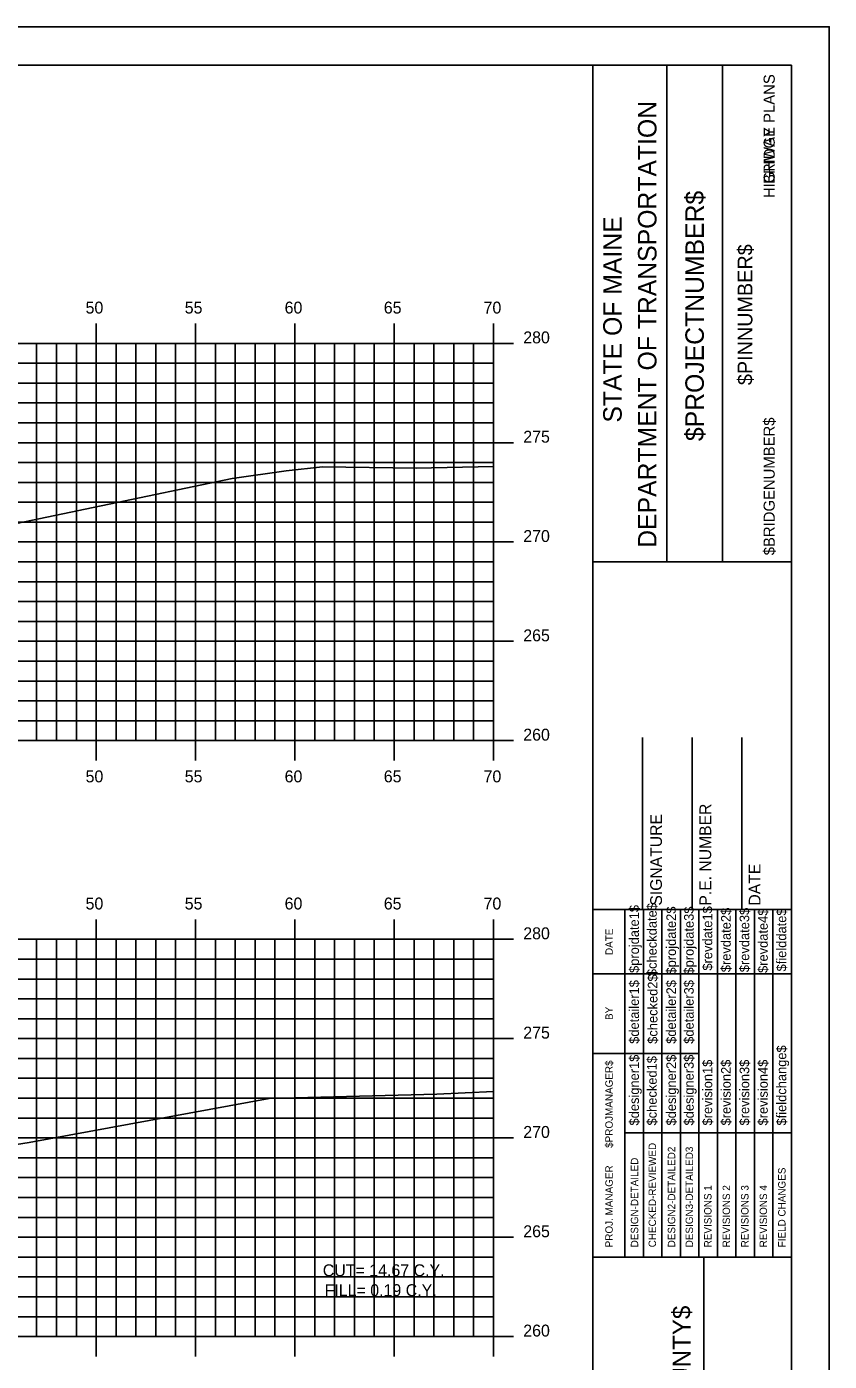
# Model space of a CAD drawing. Extents: x 1170543 to 1177585, y 609599 to 610623.
# Drawn here: x 1176512.4 to 1176552.8, y 609641.6 to 609708.8 of the extents above; entities that cross this region are included whole.
import ezdxf

# ---------------------------------------------------------------- set-up
doc = ezdxf.new("R2010")
doc.units = 0
for name, color, linetype in [('BORDER', 7, 'Continuous'), ('BRIDGE_TITLE', 7, 'Continuous'), ('D_Roadway_Centerline_Text', 7, 'Continuous'), ('H_V ANNOTATION', 7, 'Continuous'), ('HIGHWAY_TITLE', 7, 'Continuous'), ('MAJOR', 7, 'Continuous'), ('MINOR', 7, 'Continuous'), ('PLOT BOUNDARY', 7, 'Continuous'), ('S_Roadway_Centerline', 7, 'Continuous')]:
    doc.layers.add(name, color=color, linetype=linetype)

msp = doc.modelspace()

# ---------------------------------------------------------------- linework, layer by layer
at = {"layer": 'BORDER'}
for p, q in [((1176550.853, 609706.872), (1176390.853, 609706.872)), ((1176540.853, 609601.875), (1176540.853, 609706.875)), ((1176544.581, 609681.869), (1176544.581, 609706.869)), ((1176547.376, 609681.869), (1176547.376, 609706.869)), ((1176550.853, 609601.875), (1176550.853, 609706.875)), ((1176540.853, 609681.866), (1176550.853, 609681.866)), ((1176543.353, 609664.375), (1176543.353, 609673.023)), ((1176545.853, 609664.375), (1176545.853, 609673.023)), ((1176548.353, 609664.375), (1176548.353, 609673.023)), ((1176540.853, 609664.375), (1176550.853, 609664.375)), ((1176540.853, 609646.875), (1176550.853, 609646.875)), ((1176546.444, 609611.875), (1176546.444, 609646.875))]:
    msp.add_line(p, q, dxfattribs=at)
for points in [[(1176542.467, 609661.125), (1176542.467, 609664.375)], [(1176543.4, 609646.878), (1176543.4, 609664.375)], [(1176544.332, 609664.375), (1176544.332, 609646.878)], [(1176545.263, 609646.878), (1176545.263, 609664.375)], [(1176546.195, 609646.878), (1176546.195, 609664.375)], [(1176547.127, 609646.878), (1176547.127, 609664.375)], [(1176548.058, 609646.878), (1176548.058, 609664.375)], [(1176548.99, 609646.878), (1176548.99, 609664.375)], [(1176549.922, 609646.878), (1176549.922, 609664.375)], [(1176542.468, 609646.878), (1176542.468, 609663.669)], [(1176540.853, 609661.125), (1176550.853, 609661.125)], [(1176540.853, 609657.125), (1176542.468, 609657.125)], [(1176542.467, 609657.125), (1176546.194, 609657.125)], [(1176542.467, 609653.125), (1176550.853, 609653.125)]]:
    msp.add_lwpolyline(points, dxfattribs=at)
at = {"layer": 'MAJOR'}
for p, q in [((1176515.852, 609693.874), (1176515.852, 609692.872)), ((1176520.852, 609693.874), (1176520.852, 609692.872)), ((1176525.852, 609693.874), (1176525.852, 609692.872)), ((1176530.852, 609693.874), (1176530.852, 609692.872)), ((1176535.852, 609693.874), (1176535.852, 609692.872)), ((1176395.852, 609692.872), (1176535.852, 609692.872)), ((1176395.852, 609692.872), (1176535.852, 609692.872)), ((1176515.852, 609672.872), (1176515.852, 609692.872)), ((1176520.852, 609672.872), (1176520.852, 609692.872)), ((1176525.852, 609672.872), (1176525.852, 609692.872)), ((1176530.852, 609672.872), (1176530.852, 609692.872)), ((1176536.854, 609692.872), (1176534.85, 609692.872)), ((1176535.852, 609672.872), (1176535.852, 609692.872)), ((1176535.852, 609672.872), (1176535.852, 609692.872)), ((1176395.852, 609687.872), (1176535.852, 609687.872)), ((1176536.854, 609687.872), (1176534.85, 609687.872)), ((1176395.852, 609682.872), (1176535.852, 609682.872)), ((1176536.854, 609682.872), (1176534.85, 609682.872)), ((1176395.852, 609677.872), (1176535.852, 609677.872)), ((1176536.854, 609677.872), (1176534.85, 609677.872)), ((1176395.852, 609672.872), (1176535.852, 609672.872)), ((1176395.852, 609672.872), (1176535.852, 609672.872)), ((1176515.852, 609671.87), (1176515.852, 609672.872)), ((1176520.852, 609671.87), (1176520.852, 609672.872)), ((1176525.852, 609671.87), (1176525.852, 609672.872)), ((1176530.852, 609671.87), (1176530.852, 609672.872)), ((1176536.854, 609672.872), (1176534.85, 609672.872)), ((1176535.852, 609671.87), (1176535.852, 609672.872)), ((1176515.852, 609663.874), (1176515.852, 609662.872)), ((1176520.852, 609663.874), (1176520.852, 609662.872)), ((1176525.852, 609663.874), (1176525.852, 609662.872)), ((1176530.852, 609663.874), (1176530.852, 609662.872)), ((1176535.852, 609663.874), (1176535.852, 609662.872)), ((1176395.852, 609662.872), (1176535.852, 609662.872)), ((1176395.852, 609662.872), (1176535.852, 609662.872)), ((1176515.852, 609642.872), (1176515.852, 609662.872)), ((1176520.852, 609642.872), (1176520.852, 609662.872)), ((1176525.852, 609642.872), (1176525.852, 609662.872)), ((1176530.852, 609642.872), (1176530.852, 609662.872)), ((1176536.854, 609662.872), (1176534.85, 609662.872)), ((1176535.852, 609642.872), (1176535.852, 609662.872)), ((1176535.852, 609642.872), (1176535.852, 609662.872)), ((1176395.852, 609657.872), (1176535.852, 609657.872)), ((1176536.854, 609657.872), (1176534.85, 609657.872)), ((1176395.852, 609652.872), (1176535.852, 609652.872)), ((1176536.854, 609652.872), (1176534.85, 609652.872)), ((1176395.852, 609647.872), (1176535.852, 609647.872)), ((1176536.854, 609647.872), (1176534.85, 609647.872)), ((1176395.852, 609642.872), (1176535.852, 609642.872)), ((1176395.852, 609642.872), (1176535.852, 609642.872)), ((1176515.852, 609641.87), (1176515.852, 609642.872)), ((1176520.852, 609641.87), (1176520.852, 609642.872)), ((1176525.852, 609641.87), (1176525.852, 609642.872)), ((1176530.852, 609641.87), (1176530.852, 609642.872)), ((1176536.854, 609642.872), (1176534.85, 609642.872)), ((1176535.852, 609641.87), (1176535.852, 609642.872))]:
    msp.add_line(p, q, dxfattribs=at)
at = {"layer": 'MINOR'}
for p, q in [((1176512.852, 609672.872), (1176512.852, 609692.872)), ((1176513.852, 609672.872), (1176513.852, 609692.872)), ((1176514.852, 609672.872), (1176514.852, 609692.872)), ((1176516.852, 609672.872), (1176516.852, 609692.872)), ((1176517.852, 609672.872), (1176517.852, 609692.872)), ((1176518.852, 609672.872), (1176518.852, 609692.872)), ((1176519.852, 609672.872), (1176519.852, 609692.872)), ((1176521.852, 609672.872), (1176521.852, 609692.872)), ((1176522.852, 609672.872), (1176522.852, 609692.872)), ((1176523.852, 609672.872), (1176523.852, 609692.872)), ((1176524.852, 609672.872), (1176524.852, 609692.872)), ((1176526.852, 609672.872), (1176526.852, 609692.872)), ((1176527.852, 609672.872), (1176527.852, 609692.872)), ((1176528.852, 609672.872), (1176528.852, 609692.872)), ((1176529.852, 609672.872), (1176529.852, 609692.872)), ((1176531.852, 609672.872), (1176531.852, 609692.872)), ((1176532.852, 609672.872), (1176532.852, 609692.872)), ((1176533.852, 609672.872), (1176533.852, 609692.872)), ((1176534.852, 609672.872), (1176534.852, 609692.872)), ((1176395.852, 609691.872), (1176535.852, 609691.872)), ((1176535.852, 609691.872), (1176534.85, 609691.872)), ((1176395.852, 609690.872), (1176535.852, 609690.872)), ((1176535.852, 609690.872), (1176534.85, 609690.872)), ((1176395.852, 609689.872), (1176535.852, 609689.872)), ((1176535.852, 609689.872), (1176534.85, 609689.872)), ((1176395.852, 609688.872), (1176535.852, 609688.872)), ((1176535.852, 609688.872), (1176534.85, 609688.872)), ((1176395.852, 609686.872), (1176535.852, 609686.872)), ((1176535.852, 609686.872), (1176534.85, 609686.872)), ((1176395.852, 609685.872), (1176535.852, 609685.872)), ((1176535.852, 609685.872), (1176534.85, 609685.872)), ((1176395.852, 609684.872), (1176535.852, 609684.872)), ((1176535.852, 609684.872), (1176534.85, 609684.872)), ((1176395.852, 609683.872), (1176535.852, 609683.872)), ((1176535.852, 609683.872), (1176534.85, 609683.872)), ((1176395.852, 609681.872), (1176535.852, 609681.872)), ((1176535.852, 609681.872), (1176534.85, 609681.872)), ((1176395.852, 609680.872), (1176535.852, 609680.872)), ((1176535.852, 609680.872), (1176534.85, 609680.872)), ((1176395.852, 609679.872), (1176535.852, 609679.872)), ((1176535.852, 609679.872), (1176534.85, 609679.872)), ((1176395.852, 609678.872), (1176535.852, 609678.872)), ((1176535.852, 609678.872), (1176534.85, 609678.872)), ((1176395.852, 609676.872), (1176535.852, 609676.872)), ((1176535.852, 609676.872), (1176534.85, 609676.872)), ((1176395.852, 609675.872), (1176535.852, 609675.872)), ((1176535.852, 609675.872), (1176534.85, 609675.872)), ((1176395.852, 609674.872), (1176535.852, 609674.872)), ((1176535.852, 609674.872), (1176534.85, 609674.872)), ((1176395.852, 609673.872), (1176535.852, 609673.872)), ((1176535.852, 609673.872), (1176534.85, 609673.872)), ((1176512.852, 609642.872), (1176512.852, 609662.872)), ((1176513.852, 609642.872), (1176513.852, 609662.872)), ((1176514.852, 609642.872), (1176514.852, 609662.872)), ((1176516.852, 609642.872), (1176516.852, 609662.872)), ((1176517.852, 609642.872), (1176517.852, 609662.872)), ((1176518.852, 609642.872), (1176518.852, 609662.872)), ((1176519.852, 609642.872), (1176519.852, 609662.872)), ((1176521.852, 609642.872), (1176521.852, 609662.872)), ((1176522.852, 609642.872), (1176522.852, 609662.872)), ((1176523.852, 609642.872), (1176523.852, 609662.872)), ((1176524.852, 609642.872), (1176524.852, 609662.872)), ((1176526.852, 609642.872), (1176526.852, 609662.872)), ((1176527.852, 609642.872), (1176527.852, 609662.872)), ((1176528.852, 609642.872), (1176528.852, 609662.872)), ((1176529.852, 609642.872), (1176529.852, 609662.872)), ((1176531.852, 609642.872), (1176531.852, 609662.872)), ((1176532.852, 609642.872), (1176532.852, 609662.872)), ((1176533.852, 609642.872), (1176533.852, 609662.872)), ((1176534.852, 609642.872), (1176534.852, 609662.872)), ((1176395.852, 609661.872), (1176535.852, 609661.872)), ((1176535.852, 609661.872), (1176534.85, 609661.872)), ((1176395.852, 609660.872), (1176535.852, 609660.872)), ((1176535.852, 609660.872), (1176534.85, 609660.872)), ((1176395.852, 609659.872), (1176535.852, 609659.872)), ((1176535.852, 609659.872), (1176534.85, 609659.872)), ((1176395.852, 609658.872), (1176535.852, 609658.872)), ((1176535.852, 609658.872), (1176534.85, 609658.872)), ((1176395.852, 609656.872), (1176535.852, 609656.872)), ((1176535.852, 609656.872), (1176534.85, 609656.872)), ((1176395.852, 609655.872), (1176535.852, 609655.872)), ((1176535.852, 609655.872), (1176534.85, 609655.872)), ((1176395.852, 609654.872), (1176535.852, 609654.872)), ((1176535.852, 609654.872), (1176534.85, 609654.872)), ((1176395.852, 609653.872), (1176535.852, 609653.872)), ((1176535.852, 609653.872), (1176534.85, 609653.872)), ((1176395.852, 609651.872), (1176535.852, 609651.872)), ((1176535.852, 609651.872), (1176534.85, 609651.872)), ((1176395.852, 609650.872), (1176535.852, 609650.872)), ((1176535.852, 609650.872), (1176534.85, 609650.872)), ((1176395.852, 609649.872), (1176535.852, 609649.872)), ((1176535.852, 609649.872), (1176534.85, 609649.872)), ((1176395.852, 609648.872), (1176535.852, 609648.872)), ((1176535.852, 609648.872), (1176534.85, 609648.872)), ((1176395.852, 609646.872), (1176535.852, 609646.872)), ((1176535.852, 609646.872), (1176534.85, 609646.872)), ((1176395.852, 609645.872), (1176535.852, 609645.872)), ((1176535.852, 609645.872), (1176534.85, 609645.872)), ((1176395.852, 609644.872), (1176535.852, 609644.872)), ((1176535.852, 609644.872), (1176534.85, 609644.872)), ((1176395.852, 609643.872), (1176535.852, 609643.872)), ((1176535.852, 609643.872), (1176534.85, 609643.872))]:
    msp.add_line(p, q, dxfattribs=at)
at = {"layer": 'PLOT BOUNDARY'}
msp.add_lwpolyline([(1176382.759, 609598.813), (1176552.759, 609598.813), (1176552.759, 609708.813), (1176382.759, 609708.813)], close=True, dxfattribs=at)
at = {"layer": 'S_Roadway_Centerline'}
for points in [[(1176471.983, 609685.076), (1176475.076, 609685.005), (1176476.854, 609684.954), (1176480.078, 609684.863), (1176481.5, 609684.819), (1176482.565, 609684.785), (1176483.449, 609684.669), (1176484.586, 609684.501), (1176490.578, 609683.287), (1176500.251, 609681.271), (1176509.483, 609683.322), (1176522.695, 609686.065), (1176525.411, 609686.451), (1176527.238, 609686.661), (1176531.964, 609686.584), (1176535.852, 609686.674)], [(1176469.967, 609654.329), (1176478.298, 609654.085), (1176480.142, 609654.027), (1176481.168, 609654), (1176481.52, 609653.941), (1176481.613, 609653.92), (1176482.409, 609653.816), (1176489.296, 609652.458), (1176499.37, 609650.582), (1176512.476, 609652.637), (1176524.564, 609654.863), (1176533.008, 609655.08), (1176535.852, 609655.206)]]:
    msp.add_lwpolyline(points, dxfattribs=at)

# ---------------------------------------------------------------- texts
at = {"layer": 'BORDER'}
for s, height, p in [('DEPARTMENT OF TRANSPORTATION', 0.93176, (1176544.059, 609682.578)), ('$PROJECTNUMBER$', 0.93176, (1176546.444, 609687.951)), ('STATE OF MAINE', 0.93176, (1176542.308, 609688.884)), ('$PINNUMBER$', 0.74527, (1176548.889, 609690.769)), ('SIGNATURE', 0.5906, (1176544.333, 609664.567)), ('P.E. NUMBER', 0.59055, (1176546.813, 609664.567)), ('DATE', 0.5906, (1176549.294, 609664.567)), ('$projdate1$', 0.48455, (1176543.175, 609661.176)), ('$checkdate$', 0.48455, (1176544.07, 609661.018)), ('$projdate2$', 0.48455, (1176545.039, 609661.097)), ('$projdate3$', 0.48455, (1176545.933, 609661.097)), ('$revdate1$', 0.4845, (1176546.865, 609661.294)), ('$revdate2$', 0.4845, (1176547.797, 609661.215)), ('$revdate3$', 0.4845, (1176548.728, 609661.215)), ('$revdate4$', 0.4845, (1176549.66, 609661.176)), ('$fielddate$', 0.48455, (1176550.592, 609661.254)), ('DATE', 0.3714, (1176541.857, 609662.081)), ('$checked2$', 0.4845, (1176544.107, 609657.61)), ('$detailer1$', 0.48455, (1176543.175, 609657.61)), ('$detailer2$', 0.48455, (1176545.039, 609657.61)), ('$detailer3$', 0.48455, (1176545.933, 609657.61)), ('BY', 0.3714, (1176541.857, 609658.81)), ('$designer1$', 0.48455, (1176543.175, 609653.498)), ('$designer2$', 0.48455, (1176545.039, 609653.498)), ('$designer3$', 0.48455, (1176545.933, 609653.498)), ('$fieldchange$', 0.48455, (1176550.592, 609653.498)), ('$PROJMANAGER$', 0.37275, (1176541.857, 609652.37)), ('$checked1$', 0.4845, (1176544.07, 609653.498)), ('$revision1$', 0.48455, (1176546.865, 609653.498)), ('$revision2$', 0.48455, (1176547.797, 609653.498)), ('$revision3$', 0.48455, (1176548.728, 609653.498)), ('$revision4$', 0.48455, (1176549.66, 609653.498)), ('CHECKED-REVIEWED', 0.37275, (1176544.034, 609647.363)), ('DESIGN2-DETAILED2', 0.37275, (1176545.002, 609647.363)), ('DESIGN3-DETAILED3', 0.37275, (1176545.897, 609647.363)), ('DESIGN-DETAILED', 0.37275, (1176543.139, 609647.363)), ('PROJ. MANAGER', 0.37275, (1176541.857, 609647.363)), ('FIELD CHANGES', 0.37275, (1176550.555, 609647.363)), ('REVISIONS 1', 0.37275, (1176546.829, 609647.363)), ('REVISIONS 2', 0.37275, (1176547.76, 609647.363)), ('REVISIONS 3', 0.37275, (1176548.692, 609647.363)), ('REVISIONS 4', 0.37275, (1176549.624, 609647.363))]:
    msp.add_text(s, height=height, rotation=90, dxfattribs=at).set_placement(p)
at = {"layer": 'BRIDGE_TITLE'}
for s, height, p in [('BRIDGE PLANS', 0.55901, (1176550.011, 609700.897)), ('$BRIDGENUMBER$', 0.55901, (1176550.011, 609682.203)), ('$COUNTY$', 0.9072, (1176545.773, 609637.954))]:
    msp.add_text(s, height=height, rotation=90, dxfattribs=at).set_placement(p)
at = {"layer": 'D_Roadway_Centerline_Text'}
for s, p in [('CUT= 14.67 C.Y.', (1176527.259, 609645.908)), ('FILL= 0.19 C.Y.', (1176527.351, 609644.906))]:
    msp.add_text(s, height=0.6, dxfattribs=at).set_placement(p)
at = {"layer": 'H_V ANNOTATION'}
for s, p in [('50', (1176515.317, 609694.372)), ('55', (1176520.309, 609694.372)), ('60', (1176525.338, 609694.372)), ('65', (1176530.33, 609694.372)), ('70', (1176535.354, 609694.372)), ('280', (1176537.352, 609692.872)), ('275', (1176537.352, 609687.872)), ('270', (1176537.352, 609682.872)), ('265', (1176537.352, 609677.872)), ('260', (1176537.352, 609672.872)), ('50', (1176515.317, 609670.772)), ('55', (1176520.309, 609670.772)), ('60', (1176525.338, 609670.772)), ('65', (1176530.33, 609670.772)), ('70', (1176535.354, 609670.772)), ('50', (1176515.317, 609664.372)), ('55', (1176520.309, 609664.372)), ('60', (1176525.338, 609664.372)), ('65', (1176530.33, 609664.372)), ('70', (1176535.354, 609664.372)), ('280', (1176537.352, 609662.872)), ('275', (1176537.352, 609657.872)), ('270', (1176537.352, 609652.872)), ('265', (1176537.352, 609647.872)), ('260', (1176537.352, 609642.872))]:
    msp.add_text(s, height=0.6, dxfattribs=at).set_placement(p)
at = {"layer": 'HIGHWAY_TITLE'}
msp.add_text('HIGHWAY PLANS', height=0.55901, rotation=90, dxfattribs=at).set_placement((1176550.011, 609700.188))

doc.saveas('drawing.dxf')
